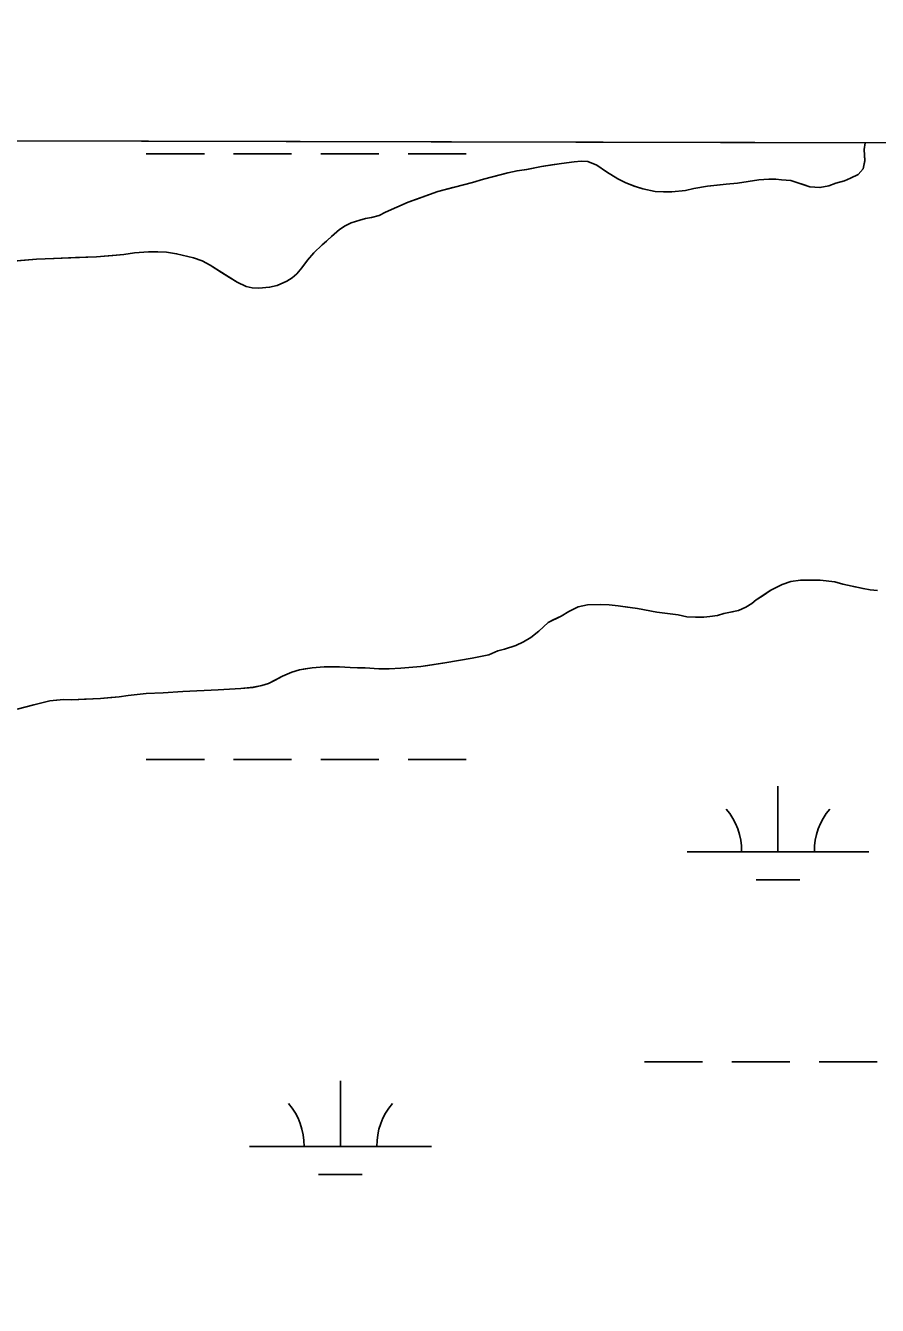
# Model space of a CAD drawing. Extents: x 3177185 to 3215018, y 812988 to 838321.
# Drawn here: x 3208617 to 3209085, y 835883 to 836586 of the extents above; entities that cross this region are included whole.
import ezdxf

# ---------------------------------------------------------------- set-up
doc = ezdxf.new("R2010")
doc.units = 0
for name, color, linetype in [('V-GRID-FRAM', 7, 'Continuous'), ('V-SITE-VEGE', 7, 'Continuous'), ('V-TOPO-SHOR', 7, 'Continuous'), ('V-WETL-SWMP', 7, 'Continuous')]:
    doc.layers.add(name, color=color, linetype=linetype)

msp = doc.modelspace()

# ---------------------------------------------------------------- linework, layer by layer
at = {"layer": 'V-GRID-FRAM'}
msp.add_lwpolyline([(3181402.42, 836586.07), (3212801.61, 836513), (3212767.22, 818326.14), (3181352.16, 818399.25), (3181402.42, 836586.07)], dxfattribs=at)
at = {"layer": 'V-SITE-VEGE'}
for p, q in [((3209078.39, 836521.66), (3207130.3, 836526.2)), ((3209077.87, 836517.95), (3209078.38, 836521.65)), ((3209078.3, 836511.86), (3209077.87, 836517.95)), ((3209078.38, 836521.65), (3209078.39, 836521.66)), ((3208900.55, 836508.74), (3208911.52, 836510.39)), ((3208911.52, 836510.39), (3208918.52, 836511.22)), ((3208918.52, 836511.22), (3208922.22, 836511.51)), ((3208922.22, 836511.51), (3208925.93, 836511.39)), ((3208925.93, 836511.39), (3208930.83, 836509.31)), ((3209077.27, 836507.36), (3209078.3, 836511.86)), ((3208868.71, 836501.68), (3208881.92, 836505.19)), ((3208881.92, 836505.19), (3208887.07, 836506.28)), ((3208887.07, 836506.28), (3208892.36, 836507.1)), ((3208892.36, 836507.1), (3208900.55, 836508.74)), ((3208930.83, 836509.31), (3208936.28, 836505.77)), ((3208936.28, 836505.77), (3208942.38, 836501.96)), ((3209070.42, 836502.16), (3209074.64, 836504.31)), ((3209074.64, 836504.31), (3209077.27, 836507.36)), ((3208843.48, 836494.92), (3208862.5, 836499.92)), ((3208862.5, 836499.92), (3208868.71, 836501.68)), ((3208942.38, 836501.96), (3208946.89, 836499.74)), ((3208946.89, 836499.74), (3208951.53, 836497.79)), ((3208951.53, 836497.79), (3208956.17, 836496.35)), ((3208956.17, 836496.35), (3208962.93, 836494.94)), ((3208979.59, 836495.56), (3208984.21, 836496.51)), ((3208984.21, 836496.51), (3208991.75, 836497.88)), ((3208991.75, 836497.88), (3209001.92, 836499)), ((3209001.92, 836499), (3209008.27, 836499.56)), ((3209008.27, 836499.56), (3209020.03, 836501.35)), ((3209020.03, 836501.35), (3209025.45, 836501.65)), ((3209025.45, 836501.65), (3209029.29, 836501.67)), ((3209029.29, 836501.67), (3209032.46, 836501.29)), ((3209032.46, 836501.29), (3209037.49, 836500.92)), ((3209037.49, 836500.92), (3209047.96, 836497.54)), ((3209047.96, 836497.54), (3209053.52, 836497.04)), ((3209053.52, 836497.04), (3209058.41, 836497.99)), ((3209058.41, 836497.99), (3209062.23, 836499.47)), ((3209062.23, 836499.47), (3209066.99, 836500.82)), ((3209066.99, 836500.82), (3209070.42, 836502.16)), ((3208814.85, 836483.51), (3208827.25, 836489.01)), ((3208827.25, 836489.01), (3208843.48, 836494.92)), ((3208962.93, 836494.94), (3208967.56, 836494.7)), ((3208967.56, 836494.7), (3208972.19, 836494.73)), ((3208972.19, 836494.73), (3208979.59, 836495.56)), ((3208807.06, 836480.69), (3208811.28, 836481.78)), ((3208811.28, 836481.78), (3208814.85, 836483.51)), ((3208789.5, 836473.98), (3208792.67, 836475.98)), ((3208792.67, 836475.98), (3208795.83, 836477.72)), ((3208795.83, 836477.72), (3208800.72, 836479.2)), ((3208800.72, 836479.2), (3208803.75, 836480.01)), ((3208803.75, 836480.01), (3208807.06, 836480.69)), ((3208779.9, 836465.59), (3208789.5, 836473.98)), ((3208670.93, 836460.34), (3208676.75, 836461.17)), ((3208676.75, 836461.17), (3208684.55, 836461.74)), ((3208684.55, 836461.74), (3208689.58, 836461.77)), ((3208689.58, 836461.77), (3208694.34, 836461.53)), ((3208694.34, 836461.53), (3208699.9, 836460.77)), ((3208699.9, 836460.77), (3208709.17, 836458.57)), ((3208771.88, 836457.21), (3208775.29, 836461.2)), ((3208775.29, 836461.2), (3208779.9, 836465.59)), ((3208595.17, 836455.41), (3208622.94, 836457.82)), ((3208622.94, 836457.82), (3208655.87, 836459.07)), ((3208655.87, 836459.07), (3208670.93, 836460.34)), ((3208709.17, 836458.57), (3208713.94, 836456.75)), ((3208713.94, 836456.75), (3208718.32, 836454.53)), ((3208718.32, 836454.53), (3208733.19, 836445.09)), ((3208768.86, 836452.96), (3208771.88, 836457.21)), ((3208760.57, 836445.64), (3208763.46, 836447.51)), ((3208763.46, 836447.51), (3208765.97, 836449.64)), ((3208765.97, 836449.64), (3208768.86, 836452.96)), ((3208733.19, 836445.09), (3208738.23, 836442.73)), ((3208738.23, 836442.73), (3208741.41, 836442.09)), ((3208741.41, 836442.09), (3208745.11, 836441.85)), ((3208745.11, 836441.85), (3208751.06, 836442.28)), ((3208751.06, 836442.28), (3208755.16, 836443.36)), ((3208755.16, 836443.36), (3208760.57, 836445.64)), ((3209032.8, 836279.07), (3209029.77, 836277.6)), ((3209037.56, 836280.69), (3209032.8, 836279.07)), ((3209042.84, 836281.38), (3209037.56, 836280.69)), ((3209053.69, 836281.31), (3209042.84, 836281.38)), ((3209061.76, 836280.43), (3209053.69, 836281.31)), ((3209066.14, 836279.26), (3209061.76, 836280.43)), ((3209077.26, 836276.82), (3209066.14, 836279.26)), ((3209026.6, 836275.86), (3209018.57, 836270.53)), ((3209029.77, 836277.6), (3209026.6, 836275.86)), ((3209081.23, 836276.17), (3209077.26, 836276.82)), ((3209085.2, 836275.67), (3209081.23, 836276.17)), ((3208915.56, 836264.25), (3208911.34, 836261.71)), ((3208920.58, 836266.66), (3208915.56, 836264.25)), ((3208925.86, 836267.88), (3208920.58, 836266.66)), ((3208932.74, 836268.05), (3208925.86, 836267.88)), ((3208937.77, 836267.82), (3208932.74, 836268.05)), ((3208942.66, 836267.32), (3208937.77, 836267.82)), ((3208953.25, 836265.79), (3208942.66, 836267.32)), ((3208963.84, 836263.87), (3208953.25, 836265.79)), ((3208975.62, 836262.35), (3208963.84, 836263.87)), ((3209008.81, 836264.78), (3209000.75, 836263.02)), ((3209012.9, 836266.52), (3209008.81, 836264.78)), ((3209016.06, 836268.53), (3209012.9, 836266.52)), ((3209018.57, 836270.53), (3209016.06, 836268.53)), ((3208904.22, 836258.1), (3208899.09, 836253.44)), ((3208911.34, 836261.71), (3208904.22, 836258.1)), ((3208980.4, 836261.18), (3208975.62, 836262.35)), ((3208985.16, 836261.08), (3208980.4, 836261.18)), ((3208989.65, 836261.1), (3208985.16, 836261.08)), ((3208993.09, 836261.39), (3208989.65, 836261.1)), ((3208997.32, 836262.07), (3208993.09, 836261.39)), ((3209000.75, 836263.02), (3208997.32, 836262.07)), ((3208894.61, 836249.85), (3208890.66, 836247.45)), ((3208899.09, 836253.44), (3208894.61, 836249.85)), ((3208876.54, 836242.6), (3208871.52, 836240.33)), ((3208880.1, 836243.55), (3208876.54, 836242.6)), ((3208886.44, 836245.44), (3208880.1, 836243.55)), ((3208890.66, 836247.45), (3208886.44, 836245.44)), ((3208847.34, 836235.95), (3208834.26, 836234.03)), ((3208862.4, 836238.55), (3208847.34, 836235.95)), ((3208871.52, 836240.33), (3208862.4, 836238.55)), ((3208758.23, 836228.57), (3208750.45, 836224.69)), ((3208763.25, 836230.85), (3208758.23, 836228.57)), ((3208767.47, 836232.06), (3208763.25, 836230.85)), ((3208774.48, 836233.29), (3208767.47, 836232.06)), ((3208781.09, 836233.72), (3208774.48, 836233.29)), ((3208789.42, 836233.77), (3208781.09, 836233.72)), ((3208795.37, 836233.41), (3208789.42, 836233.77)), ((3208803.58, 836233.19), (3208795.37, 836233.41)), ((3208811.12, 836232.71), (3208803.58, 836233.19)), ((3208816.81, 836232.74), (3208811.12, 836232.71)), ((3208823.15, 836233.04), (3208816.81, 836232.74)), ((3208834.26, 836234.03), (3208823.15, 836233.04)), ((3208735.25, 836221.96), (3208722.82, 836221.22)), ((3208742, 836222.53), (3208735.25, 836221.96)), ((3208746.75, 836223.48), (3208742, 836222.53)), ((3208750.45, 836224.69), (3208746.75, 836223.48)), ((3208630.27, 836215.14), (3208621.55, 836212.84)), ((3208637.94, 836215.85), (3208630.27, 836215.14)), ((3208642.43, 836215.74), (3208637.94, 836215.85)), ((3208658.04, 836216.36), (3208642.43, 836215.74)), ((3208668.35, 836217.34), (3208658.04, 836216.36)), ((3208673.37, 836218.03), (3208668.35, 836217.34)), ((3208683.15, 836219.15), (3208673.37, 836218.03)), ((3208692.54, 836219.46), (3208683.15, 836219.15)), ((3208703.39, 836220.32), (3208692.54, 836219.46)), ((3208722.82, 836221.22), (3208703.39, 836220.32)), ((3208621.55, 836212.84), (3208612.31, 836210.54))]:
    msp.add_line(p, q, dxfattribs=at)
at = {"layer": 'V-TOPO-SHOR'}
for points in [[(3208972.19, 836494.73), (3208979.59, 836495.56), (3208984.21, 836496.51), (3208991.75, 836497.88), (3208997.03, 836498.44), (3209001.92, 836499), (3209008.27, 836499.56), (3209020.03, 836501.35), (3209025.45, 836501.65), (3209029.29, 836501.67), (3209032.46, 836501.29), (3209037.49, 836500.92), (3209041.47, 836499.62), (3209044.38, 836498.71), (3209047.96, 836497.54), (3209053.52, 836497.04), (3209058.41, 836497.99), (3209062.23, 836499.47), (3209066.99, 836500.82), (3209070.42, 836502.16), (3209074.64, 836504.31), (3209077.27, 836507.36), (3209078.3, 836511.86), (3209077.87, 836517.95), (3209078.38, 836521.65), (3209078.39, 836521.66)], [(3208604.03, 836456.12), (3208622.94, 836457.82), (3208632.59, 836458.14), (3208644.36, 836458.6), (3208650.04, 836458.9), (3208655.86, 836459.07), (3208664.85, 836459.78), (3208670.93, 836460.34), (3208676.75, 836461.17), (3208684.55, 836461.74), (3208689.58, 836461.77), (3208694.34, 836461.53), (3208699.9, 836460.77), (3208709.17, 836458.57), (3208713.94, 836456.75), (3208718.32, 836454.53), (3208724.69, 836450.46), (3208729.08, 836447.71), (3208733.19, 836445.09), (3208738.23, 836442.73), (3208741.41, 836442.09), (3208745.11, 836441.85), (3208751.06, 836442.28), (3208755.16, 836443.36), (3208760.57, 836445.64), (3208763.46, 836447.51), (3208765.97, 836449.64), (3208768.86, 836452.96), (3208771.88, 836457.21), (3208775.29, 836461.2), (3208779.9, 836465.59), (3208782.4, 836467.72), (3208785.03, 836470.12), (3208789.5, 836473.98), (3208792.67, 836475.98), (3208795.83, 836477.72), (3208800.72, 836479.2), (3208803.75, 836480.01), (3208807.06, 836480.69), (3208811.28, 836481.78), (3208814.85, 836483.51), (3208827.25, 836489.01), (3208831.47, 836490.49), (3208843.48, 836494.92), (3208851.8, 836497.08), (3208862.5, 836499.92), (3208868.71, 836501.68), (3208874.26, 836503.16), (3208881.92, 836505.19), (3208887.07, 836506.28), (3208892.36, 836507.1), (3208900.55, 836508.74), (3208906.23, 836509.56), (3208911.52, 836510.39), (3208918.52, 836511.22), (3208922.22, 836511.51), (3208925.93, 836511.39), (3208930.83, 836509.31), (3208936.28, 836505.77), (3208942.38, 836501.96), (3208946.89, 836499.74), (3208951.54, 836497.78), (3208956.17, 836496.35), (3208962.93, 836494.94), (3208967.56, 836494.7), (3208972.19, 836494.73)], [(3209085.2, 836275.67), (3209081.23, 836276.17), (3209077.26, 836276.81), (3209072.89, 836277.71), (3209066.13, 836279.26), (3209061.76, 836280.43), (3209053.69, 836281.31), (3209042.84, 836281.38), (3209037.56, 836280.69), (3209032.8, 836279.07), (3209029.77, 836277.6), (3209026.6, 836275.86), (3209021.73, 836272.66), (3209018.57, 836270.53), (3209016.06, 836268.53), (3209012.9, 836266.53), (3209008.81, 836264.78), (3209005.38, 836263.97), (3209000.75, 836263.02), (3208997.32, 836262.07), (3208993.09, 836261.39), (3208989.65, 836261.1), (3208985.16, 836261.08), (3208980.4, 836261.18), (3208975.62, 836262.35), (3208963.84, 836263.87), (3208953.25, 836265.79), (3208947.69, 836266.55), (3208942.66, 836267.32), (3208937.77, 836267.82), (3208932.74, 836268.05), (3208925.86, 836267.88), (3208920.58, 836266.66), (3208915.56, 836264.25), (3208911.34, 836261.71), (3208906.99, 836259.57)], [(3208906.99, 836259.57), (3208904.22, 836258.1), (3208899.09, 836253.44), (3208894.61, 836249.85), (3208890.66, 836247.45), (3208886.44, 836245.44), (3208880.1, 836243.55), (3208876.54, 836242.6), (3208871.52, 836240.33), (3208862.4, 836238.55), (3208847.34, 836235.95), (3208838.09, 836234.58), (3208834.26, 836234.03), (3208823.15, 836233.04), (3208816.81, 836232.74), (3208811.12, 836232.71), (3208803.58, 836233.19), (3208799.34, 836233.3), (3208795.37, 836233.41), (3208789.42, 836233.77), (3208785.32, 836233.75), (3208781.09, 836233.72), (3208774.48, 836233.29), (3208770.64, 836232.61), (3208767.47, 836232.06), (3208763.25, 836230.85), (3208758.23, 836228.57), (3208753.75, 836226.29), (3208750.45, 836224.69), (3208746.75, 836223.48), (3208742, 836222.53), (3208735.25, 836221.96), (3208722.82, 836221.22), (3208703.39, 836220.32), (3208692.54, 836219.46), (3208683.15, 836219.15), (3208673.37, 836218.03), (3208668.35, 836217.34), (3208663.86, 836216.92), (3208658.04, 836216.36), (3208653.94, 836216.2), (3208649.31, 836216.05), (3208642.43, 836215.74), (3208637.94, 836215.85), (3208633.84, 836215.43), (3208630.27, 836215.14), (3208621.55, 836212.84), (3208612.31, 836210.54)]]:
    msp.add_lwpolyline(points, dxfattribs=at)
at = {"layer": 'V-WETL-SWMP'}
for p, q in [((3209078.39, 836521.66), (3207474.76, 836525.39)), ((3209077.87, 836517.95), (3209078.38, 836521.65)), ((3209078.3, 836511.87), (3209077.87, 836517.95)), ((3209078.38, 836521.65), (3209078.39, 836521.66)), ((3208683.18, 836515.6), (3208715.18, 836515.6)), ((3208731.18, 836515.6), (3208763.18, 836515.6)), ((3208779.18, 836515.6), (3208811.18, 836515.6)), ((3208827.18, 836515.6), (3208859.18, 836515.6)), ((3208906.23, 836509.56), (3208911.52, 836510.39)), ((3208911.52, 836510.39), (3208918.52, 836511.22)), ((3208918.52, 836511.22), (3208922.22, 836511.51)), ((3208922.22, 836511.51), (3208925.93, 836511.39)), ((3208925.93, 836511.39), (3208930.83, 836509.31)), ((3209077.27, 836507.36), (3209078.3, 836511.87)), ((3208868.71, 836501.68), (3208874.26, 836503.16)), ((3208874.26, 836503.16), (3208881.92, 836505.19)), ((3208881.92, 836505.19), (3208887.07, 836506.28)), ((3208887.07, 836506.28), (3208892.35, 836507.1)), ((3208892.35, 836507.1), (3208900.55, 836508.74)), ((3208900.55, 836508.74), (3208906.23, 836509.56)), ((3208930.83, 836509.31), (3208936.28, 836505.77)), ((3208936.28, 836505.77), (3208942.38, 836501.97)), ((3209070.42, 836502.16), (3209074.64, 836504.31)), ((3209074.64, 836504.31), (3209077.27, 836507.36)), ((3208843.48, 836494.92), (3208851.8, 836497.08)), ((3208851.8, 836497.08), (3208862.5, 836499.92)), ((3208862.5, 836499.92), (3208868.71, 836501.68)), ((3208942.38, 836501.97), (3208946.89, 836499.74)), ((3208946.89, 836499.74), (3208951.53, 836497.78)), ((3208951.53, 836497.78), (3208956.17, 836496.35)), ((3208956.17, 836496.35), (3208962.92, 836494.94)), ((3208979.59, 836495.56), (3208984.21, 836496.52)), ((3208984.21, 836496.52), (3208991.74, 836497.88)), ((3208991.74, 836497.88), (3208997.03, 836498.44)), ((3208997.03, 836498.44), (3209001.92, 836499)), ((3209001.92, 836499), (3209008.27, 836499.56)), ((3209008.27, 836499.56), (3209020.03, 836501.35)), ((3209020.03, 836501.35), (3209025.45, 836501.64)), ((3209025.45, 836501.64), (3209029.29, 836501.67)), ((3209029.29, 836501.67), (3209032.46, 836501.29)), ((3209032.46, 836501.29), (3209037.49, 836500.92)), ((3209037.49, 836500.92), (3209041.47, 836499.62)), ((3209041.47, 836499.62), (3209044.38, 836498.71)), ((3209044.38, 836498.71), (3209047.96, 836497.54)), ((3209047.96, 836497.54), (3209053.52, 836497.04)), ((3209053.52, 836497.04), (3209058.41, 836498)), ((3209058.41, 836498), (3209062.24, 836499.47)), ((3209062.24, 836499.47), (3209066.99, 836500.82)), ((3209066.99, 836500.82), (3209070.42, 836502.16)), ((3208814.85, 836483.51), (3208827.25, 836489.01)), ((3208827.25, 836489.01), (3208831.47, 836490.49)), ((3208831.47, 836490.49), (3208843.48, 836494.92)), ((3208962.92, 836494.94), (3208967.56, 836494.7)), ((3208967.56, 836494.7), (3208972.19, 836494.73)), ((3208972.19, 836494.73), (3208979.59, 836495.56)), ((3208807.06, 836480.69), (3208811.28, 836481.77)), ((3208811.28, 836481.77), (3208814.85, 836483.51)), ((3208789.5, 836473.98), (3208792.67, 836475.98)), ((3208792.67, 836475.98), (3208795.83, 836477.72)), ((3208795.83, 836477.72), (3208800.72, 836479.2)), ((3208800.72, 836479.2), (3208803.75, 836480.01)), ((3208803.75, 836480.01), (3208807.06, 836480.69)), ((3208779.9, 836465.59), (3208782.4, 836467.72)), ((3208782.4, 836467.72), (3208785.03, 836470.12)), ((3208785.03, 836470.12), (3208789.5, 836473.98)), ((3208670.93, 836460.34), (3208676.75, 836461.17)), ((3208676.75, 836461.17), (3208684.55, 836461.74)), ((3208684.55, 836461.74), (3208689.58, 836461.77)), ((3208689.58, 836461.77), (3208694.34, 836461.53)), ((3208694.34, 836461.53), (3208699.9, 836460.77)), ((3208699.9, 836460.77), (3208709.17, 836458.57)), ((3208771.88, 836457.21), (3208775.29, 836461.2)), ((3208775.29, 836461.2), (3208779.9, 836465.59)), ((3208604.03, 836456.12), (3208622.93, 836457.82)), ((3208622.93, 836457.82), (3208632.59, 836458.14)), ((3208632.59, 836458.14), (3208644.36, 836458.6)), ((3208644.36, 836458.6), (3208650.04, 836458.9)), ((3208650.04, 836458.9), (3208655.86, 836459.06)), ((3208655.86, 836459.06), (3208664.85, 836459.78)), ((3208664.85, 836459.78), (3208670.93, 836460.34)), ((3208709.17, 836458.57), (3208713.94, 836456.75)), ((3208713.94, 836456.75), (3208718.32, 836454.53)), ((3208718.32, 836454.53), (3208724.69, 836450.46)), ((3208768.86, 836452.96), (3208771.88, 836457.21)), ((3208724.69, 836450.46), (3208729.07, 836447.71)), ((3208729.07, 836447.71), (3208733.19, 836445.09)), ((3208760.57, 836445.64), (3208763.46, 836447.51)), ((3208763.46, 836447.51), (3208765.97, 836449.64)), ((3208765.97, 836449.64), (3208768.86, 836452.96)), ((3208733.19, 836445.09), (3208738.23, 836442.73)), ((3208738.23, 836442.73), (3208741.41, 836442.09)), ((3208741.41, 836442.09), (3208745.11, 836441.85)), ((3208745.11, 836441.85), (3208751.06, 836442.28)), ((3208751.06, 836442.28), (3208755.16, 836443.36)), ((3208755.16, 836443.36), (3208760.57, 836445.64)), ((3209032.8, 836279.07), (3209029.77, 836277.6)), ((3209037.56, 836280.69), (3209032.8, 836279.07)), ((3209042.84, 836281.38), (3209037.56, 836280.69)), ((3209053.69, 836281.31), (3209042.84, 836281.38)), ((3209061.76, 836280.43), (3209053.69, 836281.31)), ((3209066.13, 836279.26), (3209061.76, 836280.43)), ((3209072.89, 836277.71), (3209066.13, 836279.26)), ((3209077.26, 836276.81), (3209072.89, 836277.71)), ((3209021.73, 836272.66), (3209018.57, 836270.53)), ((3209026.6, 836275.86), (3209021.73, 836272.66)), ((3209029.77, 836277.6), (3209026.6, 836275.86)), ((3209081.23, 836276.17), (3209077.26, 836276.81)), ((3209085.2, 836275.67), (3209081.23, 836276.17)), ((3208915.56, 836264.25), (3208911.34, 836261.71)), ((3208920.58, 836266.66), (3208915.56, 836264.25)), ((3208925.86, 836267.88), (3208920.58, 836266.66)), ((3208932.74, 836268.05), (3208925.86, 836267.88)), ((3208937.76, 836267.82), (3208932.74, 836268.05)), ((3208942.66, 836267.32), (3208937.76, 836267.82)), ((3208947.69, 836266.55), (3208942.66, 836267.32)), ((3208953.25, 836265.79), (3208947.69, 836266.55)), ((3208963.84, 836263.87), (3208953.25, 836265.79)), ((3208975.63, 836262.35), (3208963.84, 836263.87)), ((3209005.38, 836263.97), (3209000.75, 836263.02)), ((3209008.81, 836264.78), (3209005.38, 836263.97)), ((3209012.9, 836266.53), (3209008.81, 836264.78)), ((3209016.07, 836268.53), (3209012.9, 836266.53)), ((3209018.57, 836270.53), (3209016.07, 836268.53)), ((3208904.22, 836258.1), (3208899.09, 836253.44)), ((3208906.99, 836259.57), (3208904.22, 836258.1)), ((3208911.34, 836261.71), (3208906.99, 836259.57)), ((3208980.39, 836261.18), (3208975.63, 836262.35)), ((3208985.16, 836261.08), (3208980.39, 836261.18)), ((3208989.65, 836261.1), (3208985.16, 836261.08)), ((3208993.09, 836261.39), (3208989.65, 836261.1)), ((3208997.32, 836262.07), (3208993.09, 836261.39)), ((3209000.75, 836263.02), (3208997.32, 836262.07)), ((3208894.61, 836249.85), (3208890.66, 836247.44)), ((3208899.09, 836253.44), (3208894.61, 836249.85)), ((3208876.53, 836242.6), (3208871.52, 836240.33)), ((3208880.1, 836243.55), (3208876.53, 836242.6)), ((3208886.44, 836245.44), (3208880.1, 836243.55)), ((3208890.66, 836247.44), (3208886.44, 836245.44)), ((3208847.34, 836235.95), (3208838.09, 836234.58)), ((3208862.4, 836238.55), (3208847.34, 836235.95)), ((3208871.52, 836240.33), (3208862.4, 836238.55)), ((3208758.23, 836228.57), (3208753.75, 836226.29)), ((3208763.24, 836230.85), (3208758.23, 836228.57)), ((3208767.47, 836232.06), (3208763.24, 836230.85)), ((3208770.64, 836232.61), (3208767.47, 836232.06)), ((3208774.47, 836233.29), (3208770.64, 836232.61)), ((3208781.08, 836233.72), (3208774.47, 836233.29)), ((3208789.42, 836233.77), (3208781.08, 836233.72)), ((3208795.37, 836233.41), (3208789.42, 836233.77)), ((3208799.34, 836233.3), (3208795.37, 836233.41)), ((3208803.57, 836233.19), (3208799.34, 836233.3)), ((3208811.12, 836232.71), (3208803.57, 836233.19)), ((3208816.8, 836232.74), (3208811.12, 836232.71)), ((3208823.15, 836233.04), (3208816.8, 836232.74)), ((3208834.26, 836234.03), (3208823.15, 836233.04)), ((3208838.09, 836234.58), (3208834.26, 836234.03)), ((3208735.25, 836221.96), (3208722.82, 836221.22)), ((3208742, 836222.52), (3208735.25, 836221.96)), ((3208746.75, 836223.48), (3208742, 836222.52)), ((3208750.45, 836224.69), (3208746.75, 836223.48)), ((3208753.75, 836226.29), (3208750.45, 836224.69)), ((3208630.27, 836215.14), (3208621.55, 836212.84)), ((3208633.84, 836215.43), (3208630.27, 836215.14)), ((3208637.94, 836215.85), (3208633.84, 836215.43)), ((3208642.43, 836215.74), (3208637.94, 836215.85)), ((3208649.31, 836216.04), (3208642.43, 836215.74)), ((3208653.94, 836216.2), (3208649.31, 836216.04)), ((3208658.04, 836216.36), (3208653.94, 836216.2)), ((3208663.86, 836216.92), (3208658.04, 836216.36)), ((3208668.35, 836217.34), (3208663.86, 836216.92)), ((3208673.37, 836218.03), (3208668.35, 836217.34)), ((3208683.15, 836219.15), (3208673.37, 836218.03)), ((3208692.54, 836219.46), (3208683.15, 836219.15)), ((3208703.39, 836220.32), (3208692.54, 836219.46)), ((3208722.82, 836221.22), (3208703.39, 836220.32)), ((3208621.55, 836212.84), (3208612.31, 836210.54)), ((3208683.18, 836182.93), (3208715.18, 836182.93)), ((3208731.18, 836182.93), (3208763.18, 836182.93)), ((3208779.18, 836182.93), (3208811.18, 836182.93)), ((3208827.18, 836182.93), (3208859.18, 836182.93)), ((3209030.49, 836132.18), (3209030.49, 836168.18)), ((3208980.49, 836132.18), (3209080.49, 836132.18)), ((3209018.49, 836116.75), (3209042.49, 836116.75)), ((3208957.08, 836016.75), (3208989.08, 836016.75)), ((3209005.08, 836016.75), (3209037.08, 836016.75)), ((3209053.08, 836016.75), (3209085.08, 836016.75)), ((3208790.02, 835970.32), (3208790.02, 836006.32)), ((3208740.02, 835970.32), (3208840.02, 835970.32)), ((3208778.02, 835954.89), (3208802.02, 835954.89))]:
    msp.add_line(p, q, dxfattribs=at)
for centre, start, end in [((3208975.25, 836132.66), 359.22818, 40.77184), ((3209085.74, 836132.66), 139.22818, 180.77184), ((3208734.78, 835970.8), 359.22818, 40.77184), ((3208845.26, 835970.8), 139.22818, 180.77184)]:
    msp.add_arc(centre, 35.25, start, end, dxfattribs=at)

doc.saveas('drawing.dxf')
